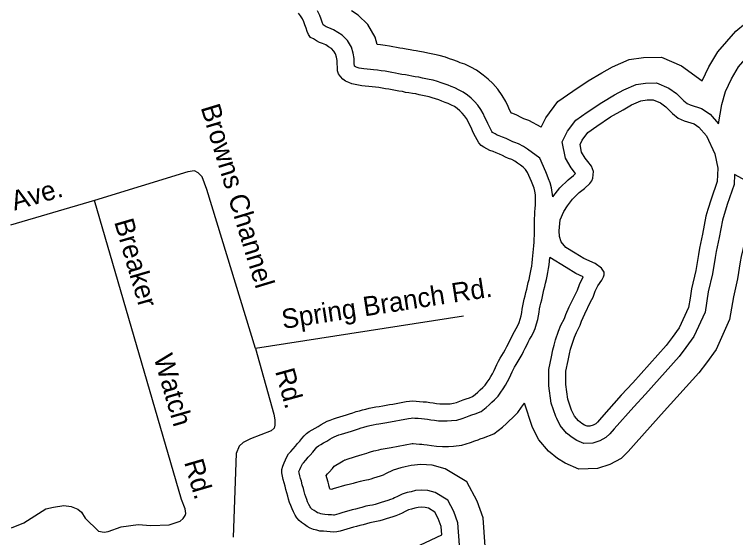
# Model space of a CAD drawing. Extents: x 2104537 to 2336408, y 34176 to 229611.
# Drawn here: x 2231581 to 2234363, y 63590 to 65609 of the extents above; entities that cross this region are included whole.
import ezdxf

# ---------------------------------------------------------------- set-up
doc = ezdxf.new("R2010")
doc.units = 0
for name, color, linetype in [('Exist Hydrographic Buffer Line', 7, 'Continuous'), ('Exist Hydrographic Creek Single Shore', 7, 'Continuous'), ('Exist Hydrographic Island Shore', 7, 'Continuous'), ('Exist Hydrographic River Shore', 7, 'Continuous'), ('Exist Road Non-System Type 51', 7, 'Continuous'), ('Exist Road Non-System Type 51 Label', 7, 'Continuous')]:
    doc.layers.add(name, color=color, linetype=linetype)

msp = doc.modelspace()

# ---------------------------------------------------------------- linework, layer by layer
at = {"layer": 'Exist Hydrographic Buffer Line'}
for points in [[(2234234.7, 65352.9), (2234260.3, 65406.6), (2234294.1, 65463.8), (2234364.2, 65544.4), (2234401.1, 65575.5), (2234457.8, 65615.8), (2234520.8, 65644.4), (2234598.5, 65664.9), (2234622.7, 65669.2), (2234789.7, 65706.8)], [(2233607.9, 65053.9), (2233560, 65088.6), (2233545.4, 65098.5), (2233526.2, 65108.8), (2233511.1, 65113.9), (2233503.8, 65117), (2233493.7, 65122.3), (2233478.1, 65130.1), (2233463.7, 65135.3), (2233450.8, 65140.7), (2233443.2, 65143.3), (2233435.8, 65147.7), (2233425.9, 65152.8), (2233423.2, 65157.5), (2233417.3, 65167.8), (2233412.2, 65177.5), (2233407.5, 65187.2), (2233402.2, 65199.4), (2233396.3, 65211.3), (2233389.5, 65226.4), (2233380, 65242.3), (2233368.8, 65258.4), (2233355.6, 65273.2), (2233342.9, 65285.4), (2233329.3, 65296.8), (2233312.6, 65308.9), (2233296.7, 65317), (2233280.4, 65325.4), (2233265.9, 65330.2), (2233254.6, 65335.1), (2233239.5, 65340.6), (2233226.8, 65344.7), (2233213.2, 65349.7), (2233196, 65354.6), (2233181.3, 65357.5), (2233168.2, 65360.4), (2233155.6, 65362.9), (2233141.2, 65366.2), (2233127.2, 65368.2), (2233114.2, 65370.7), (2233102.4, 65372.5), (2233089.5, 65375.4), (2233075.5, 65377.4), (2233062.5, 65379.9), (2233050.6, 65381.7), (2233037.5, 65384.6), (2233023.9, 65386.6), (2233010.9, 65389.1), (2232996.5, 65391.2), (2232981.7, 65393.4), (2232966.2, 65394.8), (2232954.7, 65395.6), (2232942.4, 65397.4), (2232929.4, 65398.6), (2232920, 65400), (2232911.3, 65401.8), (2232903.3, 65404), (2232896.5, 65406.4), (2232892.4, 65408.4), (2232892.3, 65420), (2232891.3, 65439.1), (2232887.6, 65458.6), (2232881, 65482.2), (2232866.1, 65508.5), (2232845, 65528.2), (2232828.4, 65539.4), (2232812.1, 65549.4), (2232794, 65557.2), (2232783.7, 65560.9), (2232779.7, 65563), (2232771.7, 65568.5), (2232768, 65578.2), (2232763.9, 65589.8), (2232758.8, 65604.4), (2232750.8, 65622.8)], [(2234297, 65186.8), (2234309.8, 65260.9), (2234323.8, 65311.1), (2234347.3, 65360.4), (2234374.2, 65406), (2234433.5, 65474), (2234461.4, 65497.7), (2234507.1, 65530.1), (2234553.9, 65551.3), (2234619.8, 65568.7), (2234642.2, 65572.7), (2234747.1, 65596.3)], [(2233612.8, 65174), (2233630.8, 65209.7), (2233676.9, 65272.3), (2233734.7, 65312.7), (2233794.6, 65352.8), (2233847.6, 65383.2), (2233887.7, 65406.1), (2233952.1, 65434.2), (2234007.9, 65442.3), (2234077.4, 65443.8), (2234154.8, 65410.6), (2234234.7, 65352.9)], [(2233658.5, 64904.9), (2233685.1, 64939), (2233716.9, 64970.3), (2233737.9, 64986.9), (2233746.1, 64994.5), (2233741.6, 65000.1), (2233728.6, 65016.3), (2233706.7, 65054.2), (2233694.1, 65116.6), (2233715, 65158), (2233746.6, 65200.9), (2233790.2, 65231.4), (2233846.5, 65269.1), (2233896.6, 65297.8), (2233931.9, 65318.1), (2233979.3, 65338.7), (2234016, 65344), (2234058.2, 65344.9), (2234106, 65324.5), (2234135, 65303.5)], [(2234135, 65303.5), (2234163.5, 65275.3), (2234176.1, 65264.7), (2234187.6, 65259.7), (2234232.2, 65246.2), (2234265, 65223.2), (2234297, 65186.8)], [(2233658.5, 64904.9), (2233653.2, 64939.6), (2233648, 64958.8), (2233641.9, 64974.6), (2233636.4, 64988.5), (2233630.9, 65001.1), (2233607.9, 65053.9)], [(2234359.3, 64990.4), (2234357.8, 64951.8), (2234330.7, 64875.3)], [(2234404.1, 64966.3), (2234359.3, 64990.4)], [(2234330.7, 64875.3), (2234312, 64814.3), (2234300.3, 64747.6), (2234288.4, 64693.6), (2234284.3, 64670.8), (2234274, 64607.8), (2234257.9, 64537.5), (2234245.1, 64460.1)], [(2234430.1, 64863.8), (2234407.9, 64791.3), (2234396.9, 64728.5), (2234384.9, 64674.3), (2234381.3, 64654.2), (2234370.6, 64588.8), (2234354.5, 64518.5), (2234340.1, 64431.2)], [(2233017.4, 64034.2), (2233101.5, 64049.7), (2233111.8, 64050.9), (2233118.3, 64051.6), (2233125.7, 64050.9), (2233138.8, 64050), (2233151.9, 64048.7), (2233163.4, 64047.9), (2233174.1, 64046.4), (2233187.1, 64044.5), (2233201.4, 64042.4), (2233217, 64040.9), (2233233.9, 64039.7), (2233251.1, 64040.2), (2233267.1, 64041.1), (2233287.8, 64043.4), (2233308.1, 64049.5), (2233322.2, 64054.9), (2233334.8, 64059.6), (2233345.6, 64063.8), (2233358.1, 64067.8), (2233381.1, 64076.6), (2233400.9, 64092), (2233412.8, 64102.6), (2233422.9, 64112), (2233433.5, 64121.8), (2233447.4, 64136.1), (2233458, 64150.7), (2233467.1, 64163.4), (2233475.7, 64177.8), (2233483.7, 64191.9), (2233490.5, 64206.3), (2233496.1, 64218.1), (2233501.4, 64229.7), (2233506.3, 64239.4), (2233510.8, 64247.5), (2233517.2, 64257.2), (2233525, 64270.3), (2233532.7, 64283.9), (2233539.2, 64296.9), (2233545.1, 64307.9), (2233551.6, 64320.6), (2233557.4, 64332.6), (2233563, 64343.7), (2233568.5, 64354.7), (2233574.4, 64365.1), (2233581.9, 64379), (2233590, 64396.9), (2233595.7, 64415.1), (2233599.9, 64432), (2233602.3, 64445.7), (2233605, 64459.1), (2233607.2, 64472.2), (2233609.4, 64483.7), (2233611.9, 64494.9), (2233615.1, 64507.3), (2233618, 64520.7), (2233621.1, 64533.3), (2233624, 64545.4), (2233627.2, 64558.6), (2233630.3, 64571.8), (2233633.2, 64585.2), (2233636.3, 64599), (2233639, 64613.3), (2233641.7, 64627.7), (2233643.5, 64642.8), (2233646.7, 64670.2)], [(2233673.2, 64048.8), (2233669.3, 64056.6), (2233652, 64109.1), (2233642.7, 64175.4), (2233642.8, 64237.9), (2233652.6, 64287.2), (2233658.7, 64313.7), (2233662.8, 64332.7), (2233668.7, 64352.4), (2233679.9, 64386.7), (2233689.4, 64409.2), (2233702.9, 64435.8), (2233708.4, 64450.3), (2233721.5, 64480.4), (2233745, 64529.7), (2233753, 64544.1), (2233760.6, 64566.3), (2233775.4, 64596), (2233775.7, 64596.3), (2233747.3, 64609.2), (2233709.8, 64631.6), (2233646.7, 64670.2)], [(2234245.1, 64460.1), (2234202, 64365.6), (2234171.7, 64323.3), (2234145.3, 64288.8), (2234015, 64143.1), (2233970.8, 64094.8), (2233895.2, 64009.9), (2233877.4, 63989.6), (2233863, 63975.7), (2233839.8, 63963.1), (2233812.9, 63954.5), (2233777.4, 63953.1), (2233750.6, 63964.8), (2233732.6, 63975.4), (2233710.6, 63993.3), (2233686.9, 64021.7), (2233673.2, 64048.8)], [(2234340.1, 64431.2), (2234287.6, 64316), (2234250.9, 64264.7), (2234221.2, 64226), (2234088, 64077.1), (2234043.9, 64028.9), (2233969, 63944.7), (2233948.7, 63921.6), (2233921.6, 63895.5), (2233878.6, 63872.2), (2233830.1, 63856.6), (2233758.6, 63853.9), (2233705.8, 63877), (2233676.3, 63894.4), (2233641.1, 63922.9), (2233604.1, 63967.3), (2233589.2, 63996.9)], [(2233034.1, 63937.2), (2233115.8, 63952.3), (2233119.1, 63952.7), (2233130.8, 63951.8), (2233143.9, 63950.6), (2233152.9, 63950), (2233160, 63949), (2233172.8, 63947.1), (2233189.6, 63944.6), (2233208.9, 63942.8), (2233231.9, 63941.2), (2233255.2, 63941.9), (2233275.1, 63943), (2233307.5, 63946.5), (2233340, 63956.3), (2233357, 63962.9), (2233369.6, 63967.5), (2233378.3, 63970.9), (2233390.8, 63974.9), (2233429.9, 63989.9), (2233464, 64016.3), (2233479.2, 64029.9), (2233489.9, 64039.8), (2233502.4, 64051.4), (2233522.9, 64072.6), (2233537.8, 64093.1), (2233548.6, 64108.2)], [(2233589.2, 63996.9), (2233578.1, 64018.8), (2233548.6, 64108.2)], [(2233298, 63560.2), (2233292, 63646.1), (2233276.1, 63690.4), (2233252.6, 63734.6), (2233204.1, 63763.8), (2233176.3, 63771.5), (2233150.9, 63773.3), (2233127.9, 63770.9), (2233111, 63766.9), (2233096.4, 63763.4), (2233077.1, 63757.7), (2233058.5, 63748.9), (2233047.9, 63742.9), (2233040.6, 63739.6), (2233031.5, 63736.2), (2233021.2, 63732.9), (2233008.4, 63729.1), (2232996.2, 63725.1), (2232984.1, 63721.6), (2232972.8, 63718), (2232962.5, 63715.5), (2232952.2, 63713.1), (2232937.1, 63710.7), (2232921.7, 63705.9), (2232911.2, 63703.3), (2232897.4, 63700), (2232884.5, 63696.3), (2232871.3, 63693.1), (2232856.9, 63688.6), (2232844.1, 63684.8), (2232833, 63681.3), (2232823, 63678.9), (2232814.4, 63676.8), (2232811.9, 63676.6), (2232804.6, 63677.3), (2232791.5, 63678.2), (2232778.3, 63679.4), (2232769.4, 63680), (2232763.1, 63681.4), (2232756.2, 63683.4), (2232750.2, 63685.9), (2232744.6, 63688.8), (2232736.9, 63694), (2232728.9, 63699.6), (2232725.7, 63702.3), (2232724.2, 63704.1), (2232721.6, 63708.4), (2232716.9, 63717.9), (2232712.3, 63727.3), (2232708.7, 63736.4), (2232705.1, 63746.5), (2232701.6, 63757.5), (2232698.5, 63767.4), (2232695.7, 63779.3), (2232691.7, 63793.5), (2232688, 63806.9), (2232684.4, 63818), (2232682.2, 63827.7), (2232679.7, 63839.9), (2232678.7, 63845), (2232681.7, 63852.2), (2232685.9, 63861.9), (2232689.7, 63869.4), (2232692.4, 63873.9), (2232696.6, 63878.7), (2232705.9, 63889.1), (2232714.6, 63899.7), (2232722.3, 63908.3), (2232732.6, 63919.6), (2232742.4, 63932.2), (2232747.3, 63938.7), (2232748.6, 63939.9), (2232754.3, 63943.7), (2232763.4, 63949.4), (2232773.1, 63954.8), (2232786.5, 63962.2), (2232798.2, 63969.7), (2232806.9, 63974.6), (2232814.9, 63978.9), (2232823.1, 63982.1), (2232832.6, 63985.7), (2232843.4, 63988.9), (2232855.9, 63992.9), (2232868.5, 63996.6), (2232881, 64000.7), (2232893.5, 64004.3), (2232908.3, 64009.1), (2232918.6, 64012.9), (2232928.9, 64015.4), (2232941.4, 64019.1), (2232952.2, 64021.7), (2232964.8, 64024.7), (2232976, 64027.3), (2232986.8, 64029.3), (2233017.4, 64034.2)], [(2233400.8, 63500.1), (2233389.3, 63666.6), (2233366.3, 63730.4), (2233326.7, 63804.8), (2233243.4, 63855.1), (2233193, 63869), (2233149.1, 63872.1), (2233111.3, 63868.1), (2233088.4, 63862.7), (2233071.1, 63858.6), (2233041.9, 63850), (2233013.2, 63836.3), (2233003.5, 63830.9), (2233003.3, 63830.7), (2232999.3, 63829.3), (2232992.2, 63827), (2232979, 63823.1), (2232966.8, 63819.1), (2232955.5, 63815.8), (2232946.5, 63812.9), (2232939.6, 63811.3), (2232933.1, 63809.7), (2232914.5, 63806.8), (2232895.4, 63800.8), (2232888, 63799), (2232872.2, 63795.2), (2232859.3, 63791.5), (2232845, 63788), (2232828.3, 63782.8), (2232815.1, 63778.9), (2232806.4, 63776.1), (2232805.4, 63775.9), (2232799.5, 63776.3), (2232798.9, 63776.3), (2232798.3, 63778), (2232795.5, 63786.8), (2232793.5, 63793.3), (2232790.9, 63804.1), (2232786.5, 63819.8), (2232784, 63829.1), (2232789.3, 63835.5), (2232795.4, 63842.4), (2232808, 63856.3), (2232815.2, 63865.6), (2232820.8, 63868.7), (2232837, 63877.6), (2232849.1, 63885.5), (2232854.1, 63888.3), (2232856.1, 63889.3), (2232858.7, 63890.4), (2232864.1, 63892.4), (2232872.3, 63894.8), (2232884.9, 63898.9), (2232897.4, 63902.6), (2232909.9, 63906.6), (2232922.5, 63910.3), (2232940.5, 63916.1), (2232947.5, 63918.7), (2232954.4, 63920.3), (2232967, 63924), (2232975.1, 63926), (2232987.4, 63928.9), (2232996, 63930.9), (2233003.3, 63932.3), (2233034.1, 63937.2)]]:
    msp.add_lwpolyline(points, dxfattribs=at)
at = {"layer": 'Exist Hydrographic Creek Single Shore'}
for points in [[(2233559.8, 64998.7), (2233553.1, 65010.3), (2233544.1, 65019.7), (2233533.1, 65027.1), (2233522.4, 65034.9), (2233511.4, 65042.3), (2233500, 65048.4), (2233487.6, 65052.6), (2233475.6, 65057.7), (2233463.9, 65063.9), (2233452.2, 65069.7), (2233439.8, 65074.2), (2233427.5, 65079.3), (2233415.4, 65083.5), (2233404, 65090.3), (2233392, 65096.4), (2233381.3, 65103.2), (2233373, 65113.2), (2233366.3, 65124.8), (2233359.7, 65136.4), (2233353.7, 65148), (2233348, 65159.6), (2233342.6, 65171.8), (2233336.9, 65183.4), (2233331.3, 65196), (2233324.9, 65206.6), (2233317.3, 65217.6), (2233308.3, 65227.6), (2233298.9, 65236.6), (2233288.9, 65245), (2233278.2, 65252.8), (2233266.9, 65258.6), (2233254.9, 65264.7), (2233242.5, 65268.9), (2233230.4, 65274), (2233218, 65278.5), (2233205.3, 65282.7), (2233193, 65287.2), (2233180.6, 65290.8), (2233167.8, 65293.3), (2233154.7, 65296.2), (2233142, 65298.7), (2233129.3, 65301.6), (2233116.2, 65303.5), (2233103.1, 65306), (2233090.3, 65307.9), (2233077.6, 65310.8), (2233064.5, 65312.7), (2233051.4, 65315.2), (2233038.7, 65317.1), (2233025.6, 65320), (2233012.9, 65321.9), (2232999.8, 65324.4), (2232987, 65326.3), (2232973.9, 65328.2), (2232960.8, 65329.4), (2232947.7, 65330.3), (2232934.7, 65332.2), (2232921.6, 65333.5), (2232908.8, 65335.3), (2232896.1, 65337.9), (2232883.3, 65341.4), (2232870.9, 65345.9), (2232858.9, 65351.7), (2232848.2, 65358.5), (2232839.2, 65368.5), (2232831.6, 65379.5), (2232826.9, 65391.1), (2232826.8, 65404.8), (2232826.7, 65418), (2232826, 65431.1), (2232823.6, 65443.6), (2232819.9, 65456.8), (2232813.9, 65467.4), (2232803.9, 65476.8), (2232792.9, 65484.2), (2232781.9, 65491), (2232769.8, 65496.1), (2232757.5, 65500.6), (2232746.1, 65506.4), (2232734.8, 65514.2), (2232723.1, 65520), (2232716.1, 65531), (2232711, 65543.2), (2232706.4, 65555.8), (2232702, 65568), (2232697.7, 65580.5), (2232692.6, 65592.1), (2232685.3, 65603.7), (2232676.6, 65613.7)], [(2233027.5, 64102.8), (2233040.3, 64104.9), (2233053.1, 64107.3), (2233066, 64110.3), (2233079.2, 64112.3), (2233092, 64114.7), (2233104.8, 64116.1), (2233118, 64117.5), (2233131.1, 64116.3), (2233144.2, 64115.4), (2233157.3, 64114.1), (2233170.4, 64113.2), (2233183.5, 64111.3), (2233196.5, 64109.4), (2233209.3, 64107.5), (2233222.4, 64106.3), (2233235.2, 64105.4), (2233248.3, 64105.8), (2233261.8, 64106.5), (2233274.6, 64107.9), (2233286.8, 64111.6), (2233299, 64116.3), (2233311.6, 64121), (2233323.8, 64125.7), (2233336.4, 64129.7), (2233348.6, 64134.4), (2233358.9, 64142.4), (2233368.6, 64151.1), (2233378.3, 64160.1), (2233387.6, 64168.7), (2233397, 64178.4), (2233404.8, 64189.1), (2233412.2, 64199.4), (2233418.9, 64210.8), (2233425.4, 64222.1), (2233431.2, 64234.5), (2233436.7, 64245.9), (2233442.2, 64257.9), (2233448.3, 64270.3), (2233454.8, 64281.6), (2233461.5, 64292), (2233468.3, 64303.3), (2233474.7, 64314.7), (2233480.9, 64327), (2233487, 64338.4), (2233492.8, 64349.8), (2233498.6, 64361.8), (2233504.4, 64373.2), (2233510.6, 64385.5), (2233517, 64396.9), (2233523.1, 64408.2), (2233528.6, 64420.3), (2233532.5, 64432.7), (2233535.7, 64445.7), (2233537.9, 64457.8), (2233540.4, 64470.9), (2233542.6, 64484), (2233545.2, 64497), (2233548.1, 64510.1), (2233551.2, 64522.5), (2233554.1, 64535.6), (2233557.3, 64548.6), (2233560.2, 64560.7), (2233563.4, 64573.8), (2233566.3, 64586.2), (2233569.1, 64599.3), (2233572, 64612.3), (2233574.6, 64625.4), (2233576.8, 64637.5), (2233578.3, 64650.6), (2233579.9, 64663.7), (2233581.1, 64676.8), (2233582.4, 64689.9), (2233583.6, 64703), (2233584.5, 64716.1), (2233585.7, 64729.2), (2233586.3, 64742.3), (2233586.9, 64755.4), (2233587.1, 64768.5), (2233587.1, 64781.7), (2233587, 64794.8), (2233587.2, 64807.9), (2233587.5, 64821), (2233588.4, 64834.1), (2233589, 64847.2), (2233589.9, 64860.3), (2233590.8, 64873.4), (2233591.4, 64886.6), (2233591.3, 64899.7), (2233590.9, 64912.8), (2233588.9, 64926), (2233585.5, 64938.5), (2233580.8, 64950.7), (2233575.8, 64963.3), (2233570.8, 64974.9), (2233565.4, 64987.1), (2233559.8, 64998.7)], [(2233229.4, 63600.3), (2233227.2, 63632.5), (2233215.9, 63663.7), (2233203.1, 63687.8), (2233177.9, 63703), (2233165.2, 63706.5), (2233152.1, 63707.4), (2233138.9, 63706), (2233126.1, 63703), (2233113.2, 63700), (2233100.7, 63696.3), (2233088.8, 63690.6), (2233077.5, 63684.2), (2233065.6, 63678.9), (2233053, 63674.2), (2233040.5, 63670.2), (2233027.9, 63666.5), (2233015.7, 63662.5), (2233003.2, 63658.8), (2232990.3, 63654.8), (2232977.8, 63651.7), (2232964.9, 63648.7), (2232952.1, 63646.6), (2232939.2, 63642.6), (2232926.7, 63639.6), (2232914.2, 63636.5), (2232901.3, 63632.9), (2232888.8, 63629.8), (2232875.9, 63625.8), (2232863.4, 63622.1), (2232850.8, 63618.1), (2232838.3, 63615), (2232825.5, 63612), (2232812.3, 63610.6), (2232799.2, 63611.9), (2232786.1, 63612.8), (2232773, 63614), (2232759.9, 63614.9), (2232747.2, 63617.8), (2232734.4, 63621.3), (2232722.4, 63626.5), (2232711, 63632.2), (2232699.7, 63640), (2232689, 63647.4), (2232679, 63655.8), (2232670.7, 63665.8), (2232664, 63676.8), (2232658, 63689), (2232652.3, 63700.6), (2232647.3, 63713.2), (2232642.9, 63725.4), (2232638.9, 63738), (2232635.2, 63750.2), (2232632.2, 63762.7), (2232628.5, 63775.9), (2232625.1, 63788.1), (2232621.1, 63800.6), (2232618.1, 63813.8), (2232615.4, 63827), (2232613, 63839.2), (2232612.9, 63852.3), (2232616.1, 63865.4), (2232621.3, 63877.7), (2232626.4, 63889.8), (2232632.2, 63901.1), (2232639, 63912.5), (2232647.4, 63922.2), (2232656.1, 63931.8), (2232664.8, 63942.5), (2232673.5, 63952.2), (2232682.3, 63961.8), (2232690.3, 63972.2), (2232698.4, 63982.9), (2232707.8, 63991.5), (2232718.7, 63998.9), (2232730, 64005.9), (2232741.3, 64012.2), (2232752.9, 64018.6), (2232764.2, 64025.9), (2232775.5, 64032.2), (2232787.4, 64038.6), (2232799.3, 64043.3), (2232811.5, 64047.9), (2232824.1, 64051.6), (2232836.6, 64055.7), (2232849.1, 64059.4), (2232861.7, 64063.4), (2232874.2, 64067.1), (2232886.8, 64071.1), (2232899.3, 64075.8), (2232911.9, 64078.8), (2232924.4, 64082.5), (2232936.9, 64085.5), (2232949.8, 64088.6), (2232962.6, 64091.6), (2232975.8, 64094), (2232988.6, 64096), (2233001.8, 64098.4), (2233014.6, 64100.5), (2233027.5, 64102.8)], [(2233014.6, 64100.5), (2233027.5, 64102.8)], [(2227651.8, 62645.5), (2229319.3, 62917.7), (2230127.4, 62964.5), (2230409.3, 63050.9), (2231190.4, 63416.5), (2231714.3, 63419.5), (2232097.3, 63490.9), (2232573.5, 63409.6), (2233063.3, 63521.5), (2233229.4, 63600.3)]]:
    msp.add_lwpolyline(points, dxfattribs=at)
at = {"layer": 'Exist Hydrographic Island Shore'}
for points in [[(2233731.7, 64078.5), (2233730.1, 64081.8), (2233716.1, 64124), (2233708.4, 64180), (2233708.4, 64231.5), (2233716.7, 64273.3), (2233722.8, 64299.4), (2233726.4, 64316.4), (2233731.3, 64332.7), (2233741.4, 64363.7), (2233749, 64381.6), (2233763, 64409.2), (2233769.2, 64425.5), (2233781.2, 64453.1), (2233803.4, 64499.6), (2233813.3, 64517.5), (2233821.3, 64540.9), (2233831.5, 64561.4), (2233847.7, 64583.1), (2233853.5, 64595.4), (2233855.6, 64603.6), (2233855.5, 64613.4), (2233845.6, 64629.1), (2233821.7, 64647.6), (2233777.8, 64667.4), (2233743.7, 64687.8), (2233707.7, 64709.8), (2233689.8, 64731.5), (2233683.9, 64751.9), (2233682, 64773.3), (2233686.1, 64815.8), (2233700.2, 64847.7), (2233714.1, 64869.4), (2233734.3, 64895.3), (2233760.3, 64921), (2233780.7, 64937), (2233800.7, 64955.7), (2233808.5, 64967), (2233812.6, 64977.4), (2233814.7, 65003), (2233806.9, 65023.5), (2233792.8, 65041.1), (2233782.9, 65053.5), (2233768.9, 65077.7), (2233762.9, 65107.3), (2233771.1, 65123.6), (2233793, 65153.3), (2233827.3, 65177.3), (2233881.1, 65213.3), (2233929.2, 65240.9), (2233961.4, 65259.3), (2233997.5, 65275), (2234021.5, 65278.5), (2234045.4, 65279), (2234073.4, 65267), (2234093.5, 65252.5), (2234105.7, 65240.2)], [(2234105.7, 65240.2), (2234119.2, 65226.8), (2234141.2, 65208.3), (2234164.9, 65198), (2234203.1, 65186.4), (2234220.9, 65174), (2234251.1, 65139.6), (2234282.9, 65070.1), (2234294.6, 65015.7), (2234292.6, 64964.3), (2234268.3, 64895.8), (2234256.1, 64855.9)], [(2234256.1, 64855.9), (2234248, 64829.6), (2234235.9, 64760.3), (2234224, 64706.4), (2234219.6, 64681.9), (2234209.6, 64620.4), (2234193.5, 64550.2), (2234187.5, 64514.2)], [(2234187.5, 64514.2), (2234181.3, 64478.3), (2234144.9, 64398.6), (2234119, 64362.3), (2234094.8, 64330.6), (2233966.4, 64187.1), (2233922.1, 64138.8), (2233846, 64053.3), (2233829.9, 64034.9), (2233823.9, 64029.1), (2233813.9, 64023.7), (2233801.4, 64019.7), (2233789.9, 64019.3), (2233780.5, 64023.4), (2233770.1, 64029.5), (2233756.8, 64040.3), (2233742.1, 64057.9), (2233731.7, 64078.5)]]:
    msp.add_lwpolyline(points, dxfattribs=at)
at = {"layer": 'Exist Hydrographic River Shore'}
msp.add_lwpolyline([(2233612.8, 65174), (2233565.6, 65199.4), (2233546.2, 65205.9), (2233546.1, 65206), (2233538.4, 65210), (2233516.9, 65220.7), (2233499.5, 65227), (2233497.1, 65228), (2233496.9, 65228.5), (2233491.5, 65240.8), (2233485.4, 65253.2), (2233476.9, 65272.1), (2233462.7, 65295.8), (2233446, 65319.7), (2233426.5, 65341.5), (2233408.8, 65358.6), (2233389.9, 65374.4), (2233364.2, 65393.1), (2233341.4, 65404.7), (2233318.7, 65416.3), (2233301, 65422.3), (2233290.8, 65426.6), (2233271.7, 65433.6), (2233259, 65437.8), (2233243.5, 65443.4), (2233219.1, 65450.3), (2233201.5, 65453.9), (2233188.4, 65456.7), (2233176.1, 65459.2), (2233159.1, 65463), (2233143.6, 65465.3), (2233130.8, 65467.7), (2233120.4, 65469.3), (2233107.4, 65472.2), (2233092, 65474.4), (2233079.1, 65476.9), (2233068.3, 65478.5), (2233055.3, 65481.4), (2233040.6, 65483.6), (2233027.5, 65486.1), (2233010.8, 65488.6), (2232993.4, 65491.1), (2232980.3, 65492.4), (2232972.5, 65520.3), (2232944.3, 65570), (2232906.6, 65605.4), (2232881.7, 65622.2)], dxfattribs=at)
at = {"layer": 'Exist Road Non-System Type 51'}
for p, q in [((2231890.5, 64890.1), (2231565.4, 64795.2)), ((2233313.9, 64443.8), (2232511, 64319.4))]:
    msp.add_line(p, q, dxfattribs=at)
for points in [[(2232511, 64319.4), (2232324, 64933.6), (2232305.6, 64981.5), (2232289.5, 64997.5), (2232275.5, 65005.4), (2232249.5, 65000.9), (2231890.5, 64890.1)], [(2231569.3, 63627.2), (2231616.9, 63646.1), (2231702.2, 63700.9), (2231732.2, 63707.2), (2231772, 63713.3), (2231800.2, 63709.8), (2231826.2, 63699.8), (2231840.4, 63688), (2231854.4, 63664.1), (2231905, 63614.6), (2231926.9, 63610.6), (2231943, 63612.9), (2231992.9, 63631.3), (2232058.7, 63639.9), (2232106.8, 63636.3), (2232178.7, 63638.9), (2232220.6, 63653.2), (2232232.3, 63663.1), (2232240.4, 63675.4), (2232242.2, 63683.3), (2232240.3, 63701.3), (2232225.9, 63737), (2231890.5, 64890.1)], [(2232511, 64319.4), (2232581.2, 64065.8), (2232585.4, 64044.1), (2232585.4, 64024.1), (2232583.5, 64012), (2232571.5, 64002), (2232491.8, 63971.4), (2232464, 63957.2), (2232448, 63943.1), (2232436.3, 63914.7), (2232425.1, 63590.8)]]:
    msp.add_lwpolyline(points, dxfattribs=at)

# ---------------------------------------------------------------- texts
at = {"layer": 'Exist Road Non-System Type 51 Label'}
for s, rotation, p in [('Browns Channel', 286.9345, (2232299.1, 65249.9)), ('Ave.', 16.2681, (2231581.3, 64851.1)), ('Breaker ', 286.219, (2231965.4, 64808.5)), ('Spring Branch Rd.', 8.8015, (2232617.8, 64394.6)), ('Watch', 286.219, (2232117.5, 64285.8)), ('Rd.', 285.4806, (2232586.3, 64231.9)), ('Rd.', 286.219, (2232235.2, 63881))]:
    msp.add_text(s, height=75, rotation=rotation, dxfattribs=at).set_placement(p)

doc.saveas('drawing.dxf')
